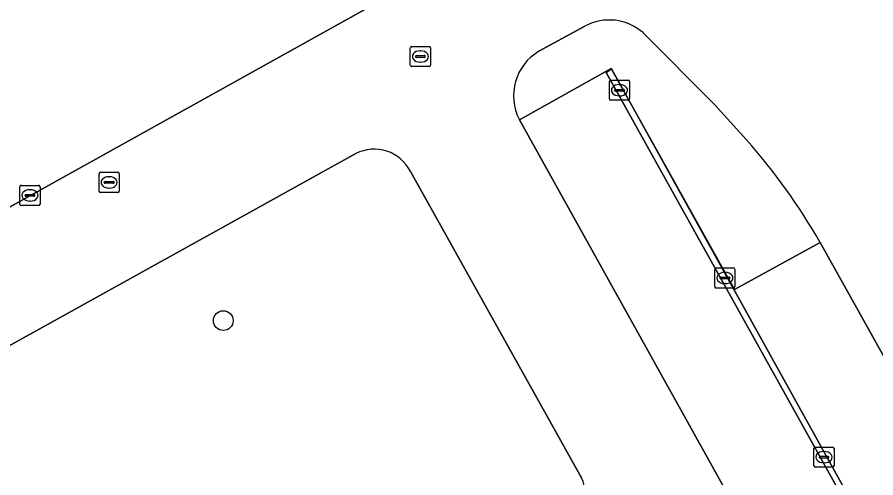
# Model space of a CAD drawing. Extents: x 156412 to 157779, y 382335 to 383768.
# Drawn here: x 157530.6 to 157573.11, y 382937.27 to 382960.07 of the extents above; entities that cross this region are included whole.
import ezdxf

# ---------------------------------------------------------------- set-up
doc = ezdxf.new("R2010")
doc.units = 0
for name, color, linetype in [('IMGEO_Boom', 7, 'Continuous'), ('IMGEO_Groenvoorziening', 7, 'Continuous'), ('IMGEO_Kolk', 7, 'Continuous'), ('IMGEO_Parkeervlak_gesloten', 7, 'Continuous'), ('IMGEO_Rijbaan_lokaal_gesloten', 7, 'Continuous'), ('IMGEO_Rijbaan_lokaal_open', 7, 'Continuous'), ('IMGEO_Rioolput', 7, 'Continuous'), ('IMGEO_Verkeerseiland_gesloten', 7, 'Continuous'), ('IMGEO_Voetpad_open', 7, 'Continuous')]:
    doc.layers.add(name, color=color, linetype=linetype)

msp = doc.modelspace()

# ---------------------------------------------------------------- linework, layer by layer
at = {"layer": 'IMGEO_Boom'}
msp.add_circle((157540.804, 382945.05), 0.489, dxfattribs=at)
at = {"layer": 'IMGEO_Groenvoorziening'}
for points in [[(157547.371, 382953.317), (157528.047, 382942.62)], [(157558.535, 382937.269), (157550.075, 382952.428)]]:
    msp.add_lwpolyline(points, dxfattribs=at)
for centre, radius, start, end in [((157548.281, 382951.529), 2.006, 26.6196, 116.9815), ((157556.617, 382936.327), 2.137, 301.2695, 26.1576)]:
    msp.add_arc(centre, radius, start, end, dxfattribs=at)
at = {"layer": 'IMGEO_Kolk'}
for p, q in [((157559.92, 382956.027), (157559.92, 382956.879)), ((157559.995, 382956.953), (157560.847, 382956.953)), ((157560.921, 382956.879), (157560.921, 382956.027)), ((157560.179, 382956.447), (157560.179, 382956.459)), ((157560.617, 382956.41), (157560.219, 382956.41)), ((157560.222, 382956.496), (157560.62, 382956.496)), ((157560.408, 382956.733), (157560.433, 382956.733)), ((157560.663, 382956.459), (157560.663, 382956.447)), ((157560.847, 382955.953), (157559.995, 382955.953)), ((157560.431, 382956.173), (157560.406, 382956.173)), ((157530.807, 382951.745), (157531.659, 382951.745)), ((157530.732, 382950.819), (157530.732, 382951.671)), ((157531.034, 382951.288), (157531.432, 382951.288)), ((157531.22, 382951.525), (157531.245, 382951.525)), ((157531.733, 382951.671), (157531.733, 382950.819)), ((157530.991, 382951.239), (157530.991, 382951.251)), ((157531.429, 382951.202), (157531.031, 382951.202)), ((157531.243, 382950.965), (157531.218, 382950.965)), ((157531.475, 382951.251), (157531.475, 382951.239)), ((157531.659, 382950.745), (157530.807, 382950.745)), ((157565.138, 382946.734), (157565.138, 382947.586)), ((157565.213, 382947.66), (157566.065, 382947.66)), ((157566.139, 382947.586), (157566.139, 382946.734)), ((157565.397, 382947.154), (157565.397, 382947.166)), ((157565.835, 382947.117), (157565.437, 382947.117)), ((157565.44, 382947.203), (157565.838, 382947.203)), ((157565.626, 382947.44), (157565.651, 382947.44)), ((157565.881, 382947.166), (157565.881, 382947.154)), ((157566.065, 382946.66), (157565.213, 382946.66)), ((157565.649, 382946.88), (157565.624, 382946.88)), ((157570.045, 382937.866), (157570.045, 382938.718)), ((157570.12, 382938.792), (157570.972, 382938.792)), ((157570.533, 382938.572), (157570.558, 382938.572)), ((157571.046, 382938.718), (157571.046, 382937.866)), ((157570.304, 382938.286), (157570.304, 382938.298)), ((157570.742, 382938.249), (157570.344, 382938.249)), ((157570.347, 382938.335), (157570.745, 382938.335)), ((157570.788, 382938.298), (157570.788, 382938.286)), ((157570.972, 382937.792), (157570.12, 382937.792)), ((157570.556, 382938.012), (157570.531, 382938.012))]:
    msp.add_line(p, q, dxfattribs=at)
for points in [[(157559.92, 382956.027), (157559.92, 382956.879)], [(157559.995, 382956.953), (157560.847, 382956.953)], [(157560.921, 382956.879), (157560.921, 382956.027)], [(157560.847, 382955.953), (157559.995, 382955.953)], [(157530.807, 382951.745), (157531.659, 382951.745)], [(157530.732, 382950.819), (157530.732, 382951.671)], [(157531.733, 382951.671), (157531.733, 382950.819)], [(157531.659, 382950.745), (157530.807, 382950.745)], [(157565.138, 382946.734), (157565.138, 382947.586)], [(157565.213, 382947.66), (157566.065, 382947.66)], [(157566.139, 382947.586), (157566.139, 382946.734)], [(157566.065, 382946.66), (157565.213, 382946.66)], [(157570.045, 382937.866), (157570.045, 382938.718)], [(157570.12, 382938.792), (157570.972, 382938.792)], [(157571.046, 382938.718), (157571.046, 382937.866)], [(157570.972, 382937.792), (157570.12, 382937.792)]]:
    msp.add_lwpolyline(points, dxfattribs=at)
for centre, radius, start, end in [((157559.997, 382956.877), 0.0765, 91.552, 178.448), ((157559.997, 382956.877), 0.0765, 91.552, 178.448), ((157560.845, 382956.877), 0.0765, 1.552, 88.448), ((157560.845, 382956.877), 0.0765, 1.552, 88.448), ((157560.219, 382956.456), 0.0403, 85.8775, 175.7526), ((157560.216, 382956.446), 0.0366, 178.938, 274.7102), ((157560.62, 382956.453), 0.043, 264.8664, 352.4533), ((157560.624, 382956.458), 0.0386, 1.7309, 96.639), ((157559.997, 382956.029), 0.0765, 181.552, 268.448), ((157559.997, 382956.029), 0.0765, 181.552, 268.448), ((157560.845, 382956.029), 0.0765, 271.552, 358.448), ((157560.845, 382956.029), 0.0765, 271.552, 358.448), ((157530.809, 382951.669), 0.0765, 91.552, 178.448), ((157530.809, 382951.669), 0.0765, 91.552, 178.448), ((157531.657, 382951.669), 0.0765, 1.552, 88.448), ((157531.657, 382951.669), 0.0765, 1.552, 88.448), ((157531.031, 382951.248), 0.0403, 85.8775, 175.7526), ((157531.436, 382951.25), 0.0386, 1.7309, 96.639), ((157531.028, 382951.238), 0.0366, 178.938, 274.7102), ((157531.432, 382951.245), 0.043, 264.8664, 352.4533), ((157530.809, 382950.821), 0.0765, 181.552, 268.448), ((157530.809, 382950.821), 0.0765, 181.552, 268.448), ((157531.657, 382950.821), 0.0765, 271.552, 358.448), ((157531.657, 382950.821), 0.0765, 271.552, 358.448), ((157565.215, 382947.584), 0.0765, 91.552, 178.448), ((157565.215, 382947.584), 0.0765, 91.552, 178.448), ((157566.063, 382947.584), 0.0765, 1.552, 88.448), ((157566.063, 382947.584), 0.0765, 1.552, 88.448), ((157565.437, 382947.163), 0.0403, 85.8775, 175.7526), ((157565.434, 382947.153), 0.0366, 178.938, 274.7102), ((157565.838, 382947.16), 0.043, 264.8664, 352.4533), ((157565.842, 382947.165), 0.0386, 1.7309, 96.639), ((157565.215, 382946.736), 0.0765, 181.552, 268.448), ((157565.215, 382946.736), 0.0765, 181.552, 268.448), ((157566.063, 382946.736), 0.0765, 271.552, 358.448), ((157566.063, 382946.736), 0.0765, 271.552, 358.448), ((157570.122, 382938.716), 0.0765, 91.552, 178.448), ((157570.122, 382938.716), 0.0765, 91.552, 178.448), ((157570.97, 382938.716), 0.0765, 1.552, 88.448), ((157570.97, 382938.716), 0.0765, 1.552, 88.448), ((157570.344, 382938.295), 0.0403, 85.8775, 175.7526), ((157570.341, 382938.285), 0.0366, 178.938, 274.7102), ((157570.745, 382938.292), 0.043, 264.8664, 352.4533), ((157570.749, 382938.297), 0.0386, 1.7309, 96.639), ((157570.122, 382937.868), 0.0765, 181.552, 268.448), ((157570.122, 382937.868), 0.0765, 181.552, 268.448), ((157570.97, 382937.868), 0.0765, 271.552, 358.448), ((157570.97, 382937.868), 0.0765, 271.552, 358.448)]:
    msp.add_arc(centre, radius, start, end, dxfattribs=at)
for centre, major_axis, ratio, start_param, end_param in [((157560.407, 382956.453), (-0.387, 0.002), 0.722429, 4.712389, 7.853982), ((157560.432, 382956.453), (-0.39, 0.002), 0.717154, 1.570796, 4.712389), ((157531.219, 382951.245), (-0.387, 0.002), 0.722429, 4.712389, 7.853982), ((157531.244, 382951.245), (-0.39, 0.002), 0.717154, 1.570796, 4.712389), ((157565.625, 382947.16), (-0.387, 0.002), 0.722429, 4.712389, 7.853982), ((157565.65, 382947.16), (-0.39, 0.002), 0.717154, 1.570796, 4.712389), ((157570.532, 382938.292), (-0.387, 0.002), 0.722429, 4.712389, 7.853982), ((157570.557, 382938.292), (-0.39, 0.002), 0.717154, 1.570796, 4.712389)]:
    msp.add_ellipse(centre, major_axis=major_axis, ratio=ratio, start_param=start_param, end_param=end_param, dxfattribs=at)
at = {"layer": 'IMGEO_Parkeervlak_gesloten'}
for points in [[(157570.355, 382948.923), (157566.112, 382946.582), (157560.015, 382957.526), (157555.465, 382954.994), (157577.406, 382915.574), (157581.898, 382918.158), (157579.509, 382922.439), (157583.801, 382924.829)], [(157581.864, 382918.166), (157581.624, 382918.041), (157559.768, 382957.333), (157560.023, 382957.504)]]:
    msp.add_lwpolyline(points, close=True, dxfattribs=at)
at = {"layer": 'IMGEO_Rijbaan_lokaal_gesloten'}
for points in [[(157597.543, 382988.123), (157563.648, 382969.272), (157511.009, 382939.998), (157467.218, 382915.328)], [(157556.435, 382958.382), (157558.706, 382959.625)], [(157561.601, 382959.289), (157565.119, 382955.738), (157566.707, 382953.994)], [(157577.406, 382915.574), (157555.465, 382954.994)], [(157528.047, 382942.62), (157547.371, 382953.317)], [(157550.075, 382952.428), (157558.535, 382937.269)], [(157570.355, 382948.923), (157583.801, 382924.829)]]:
    msp.add_lwpolyline(points, dxfattribs=at)
for centre, radius, start, end in [((157559.913, 382957.382), 2.547, 48.4828, 118.2767), ((157557.731, 382956.178), 2.557, 120.4529, 207.5938), ((157544.082, 382933.871), 30.279, 29.8098, 41.6515), ((157548.281, 382951.529), 2.006, 26.6196, 116.9815), ((157556.617, 382936.327), 2.137, 301.2695, 26.1576)]:
    msp.add_arc(centre, radius, start, end, dxfattribs=at)
at = {"layer": 'IMGEO_Rijbaan_lokaal_open'}
msp.add_lwpolyline([(157560.023, 382957.504), (157559.768, 382957.333), (157581.624, 382918.041), (157581.864, 382918.166)], close=True, dxfattribs=at)
at = {"layer": 'IMGEO_Rioolput'}
for p, q in [((157550.065, 382957.696), (157550.065, 382958.548)), ((157550.14, 382958.622), (157550.992, 382958.622)), ((157551.066, 382958.548), (157551.066, 382957.696)), ((157550.324, 382958.116), (157550.324, 382958.128)), ((157550.762, 382958.079), (157550.364, 382958.079)), ((157550.367, 382958.165), (157550.765, 382958.165)), ((157550.553, 382958.402), (157550.578, 382958.402)), ((157550.808, 382958.128), (157550.808, 382958.116)), ((157550.576, 382957.842), (157550.551, 382957.842)), ((157550.992, 382957.622), (157550.14, 382957.622)), ((157534.652, 382951.463), (157534.652, 382952.315)), ((157534.727, 382952.389), (157535.579, 382952.389)), ((157535.14, 382952.169), (157535.165, 382952.169)), ((157535.653, 382952.315), (157535.653, 382951.463)), ((157534.911, 382951.883), (157534.911, 382951.895)), ((157535.349, 382951.846), (157534.951, 382951.846)), ((157534.954, 382951.932), (157535.352, 382951.932)), ((157535.395, 382951.895), (157535.395, 382951.883)), ((157535.579, 382951.389), (157534.727, 382951.389)), ((157535.163, 382951.609), (157535.138, 382951.609))]:
    msp.add_line(p, q, dxfattribs=at)
for points in [[(157550.065, 382957.696), (157550.065, 382958.548)], [(157550.14, 382958.622), (157550.992, 382958.622)], [(157551.066, 382958.548), (157551.066, 382957.696)], [(157550.992, 382957.622), (157550.14, 382957.622)], [(157534.652, 382951.463), (157534.652, 382952.315)], [(157534.727, 382952.389), (157535.579, 382952.389)], [(157535.653, 382952.315), (157535.653, 382951.463)], [(157535.579, 382951.389), (157534.727, 382951.389)]]:
    msp.add_lwpolyline(points, dxfattribs=at)
for centre, radius, start, end in [((157550.142, 382958.546), 0.0765, 91.552, 178.448), ((157550.142, 382958.546), 0.0765, 91.552, 178.448), ((157550.99, 382958.546), 0.0765, 1.552, 88.448), ((157550.99, 382958.546), 0.0765, 1.552, 88.448), ((157550.364, 382958.125), 0.0403, 85.8775, 175.7526), ((157550.361, 382958.115), 0.0366, 178.938, 274.7102), ((157550.765, 382958.122), 0.043, 264.8664, 352.4533), ((157550.769, 382958.127), 0.0386, 1.7309, 96.639), ((157550.142, 382957.698), 0.0765, 181.552, 268.448), ((157550.142, 382957.698), 0.0765, 181.552, 268.448), ((157550.99, 382957.698), 0.0765, 271.552, 358.448), ((157550.99, 382957.698), 0.0765, 271.552, 358.448), ((157534.729, 382952.313), 0.0765, 91.552, 178.448), ((157534.729, 382952.313), 0.0765, 91.552, 178.448), ((157535.577, 382952.313), 0.0765, 1.552, 88.448), ((157535.577, 382952.313), 0.0765, 1.552, 88.448), ((157534.951, 382951.892), 0.0403, 85.8775, 175.7526), ((157534.948, 382951.882), 0.0366, 178.938, 274.7102), ((157535.352, 382951.889), 0.043, 264.8664, 352.4533), ((157535.356, 382951.894), 0.0386, 1.7309, 96.639), ((157534.729, 382951.465), 0.0765, 181.552, 268.448), ((157534.729, 382951.465), 0.0765, 181.552, 268.448), ((157535.577, 382951.465), 0.0765, 271.552, 358.448), ((157535.577, 382951.465), 0.0765, 271.552, 358.448)]:
    msp.add_arc(centre, radius, start, end, dxfattribs=at)
for centre, major_axis, ratio, start_param, end_param in [((157550.552, 382958.122), (-0.387, 0.002), 0.722429, 4.712389, 7.853982), ((157550.577, 382958.122), (-0.39, 0.002), 0.717154, 1.570796, 4.712389), ((157535.139, 382951.889), (-0.387, 0.002), 0.722429, 4.712389, 7.853982), ((157535.164, 382951.889), (-0.39, 0.002), 0.717154, 1.570796, 4.712389)]:
    msp.add_ellipse(centre, major_axis=major_axis, ratio=ratio, start_param=start_param, end_param=end_param, dxfattribs=at)
at = {"layer": 'IMGEO_Verkeerseiland_gesloten'}
for points in [[(157558.706, 382959.625), (157556.435, 382958.382)], [(157565.119, 382955.738), (157561.601, 382959.289)], [(157555.465, 382954.994), (157560.015, 382957.526), (157566.112, 382946.582), (157570.355, 382948.923)], [(157566.707, 382953.994), (157565.119, 382955.738)]]:
    msp.add_lwpolyline(points, dxfattribs=at)
for centre, radius, start, end in [((157559.913, 382957.382), 2.547, 48.4828, 118.2767), ((157557.731, 382956.178), 2.557, 120.4529, 207.5938), ((157544.082, 382933.871), 30.279, 29.8098, 41.6515)]:
    msp.add_arc(centre, radius, start, end, dxfattribs=at)
at = {"layer": 'IMGEO_Voetpad_open'}
msp.add_lwpolyline([(157511.009, 382939.998), (157563.648, 382969.272), (157597.543, 382988.123), (157597.464, 382988.259), (157620.172, 383000.958), (157619.659, 383010.802)], dxfattribs=at)

doc.saveas('drawing.dxf')
